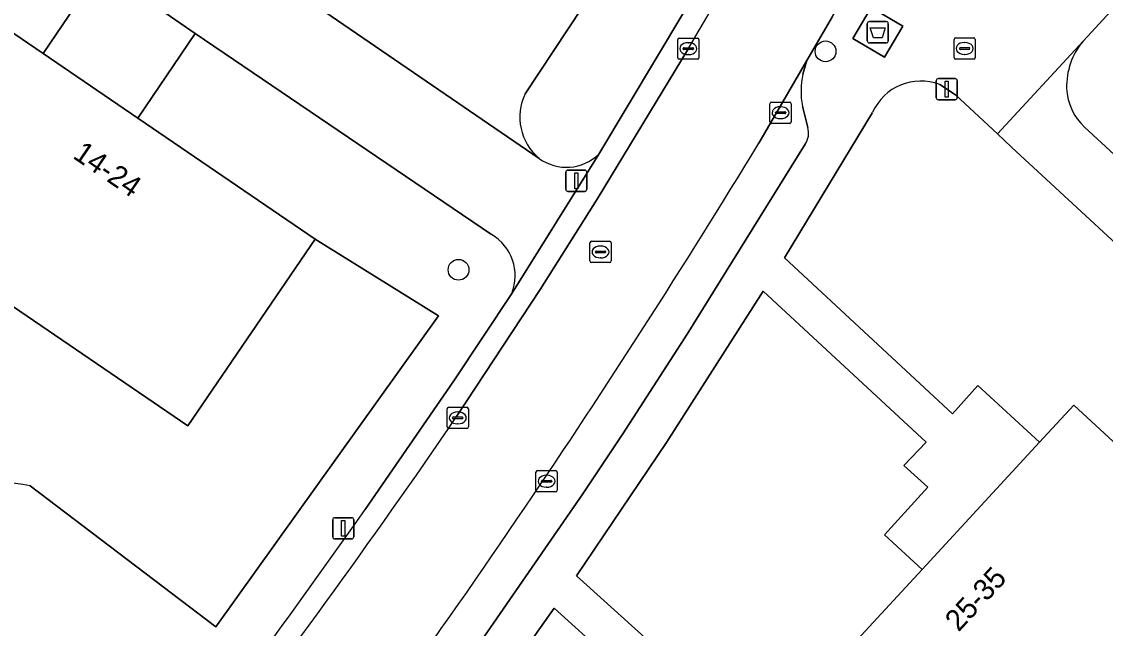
# Model space of a CAD drawing. Extents: x 159039 to 160102, y 381214 to 382524.
# Drawn here: x 159881 to 159932, y 382034.4 to 382062.9 of the extents above; entities that cross this region are included whole.
import ezdxf

# ---------------------------------------------------------------- set-up
doc = ezdxf.new("R2010")
doc.units = 0
for name, color, linetype in [('IMGEO_Afval_apart_plaats', 7, 'Continuous'), ('IMGEO_Boom', 7, 'Continuous'), ('IMGEO_Groenvoorziening', 7, 'Continuous'), ('IMGEO_Kolk', 7, 'Continuous'), ('IMGEO_Lichtmast', 7, 'Continuous'), ('IMGEO_Pand', 7, 'Continuous'), ('IMGEO_Pand_nummerreeks', 7, 'Continuous'), ('IMGEO_Parkeervlak_open', 7, 'Continuous'), ('IMGEO_Rijbaan_lokaal_open', 7, 'Continuous'), ('IMGEO_Rioolput', 7, 'Continuous'), ('IMGEO_Voetpad_gesloten', 7, 'Continuous'), ('IMGEO_Voetpad_open', 7, 'Continuous')]:
    doc.layers.add(name, color=color, linetype=linetype)

msp = doc.modelspace()

# ---------------------------------------------------------------- linework, layer by layer
at = {"layer": 'IMGEO_Afval_apart_plaats'}
for p, q in [((159920.803, 382062.036), (159920.803, 382062.836)), ((159920.803, 382062.836), (159920.803, 382062.036)), ((159920.903, 382062.936), (159921.693, 382062.936)), ((159921.693, 382062.936), (159920.903, 382062.936)), ((159921.793, 382062.836), (159921.793, 382062.036)), ((159921.793, 382062.036), (159921.793, 382062.836)), ((159921.693, 382061.936), (159920.903, 382061.936)), ((159920.903, 382061.936), (159921.693, 382061.936))]:
    msp.add_line(p, q, dxfattribs=at)
msp.add_lwpolyline([(159920.946, 382062.65), (159921.65, 382062.65), (159921.501, 382062.18), (159921.095, 382062.18), (159920.946, 382062.65)], dxfattribs=at)
for centre, start, end in [((159920.903, 382062.836), 90, 180), ((159920.903, 382062.836), 90, 180), ((159921.693, 382062.836), 0, 90), ((159921.693, 382062.836), 360, 90), ((159920.903, 382062.036), 180, 270), ((159920.903, 382062.036), 180, 270), ((159921.693, 382062.036), 270, 0), ((159921.693, 382062.036), 270, 0)]:
    msp.add_arc(centre, 0.1, start, end, dxfattribs=at)
at = {"layer": 'IMGEO_Boom'}
for centre in [(159918.837, 382061.538), (159901.552, 382051.251)]:
    msp.add_circle(centre, 0.489, dxfattribs=at)
at = {"layer": 'IMGEO_Groenvoorziening'}
for points in [[(159957.227, 382090.516), (159948.025, 382080.445), (159950.892, 382077.753), (159957.763, 382085.42), (159965.877, 382078.149), (159955.841, 382066.95), (159954.007, 382064.99), (159941.977, 382052.138), (159934.19, 382059.117), (159941.155, 382066.889), (159938.057, 382069.703), (159930.97, 382062.021)], [(159897.054, 382070.652), (159907.387, 382063.626), (159904.695, 382059.545)], [(159908.164, 382056.702), (159912.209, 382063.456)], [(159903.109, 382052.912), (159889.149, 382062.379), (159886.457, 382058.387), (159894.8, 382052.693), (159900.61, 382049.085), (159890.115, 382034.443), (159881.381, 382041.077)], [(159946.303, 382039.742), (159927.602, 382057.033), (159926.937, 382057.649), (159924.95, 382059.491), (159924.215, 382059.972)], [(159921.055, 382058.666), (159916.908, 382051.807), (159924.822, 382044.468), (159926.002, 382045.804), (159928.92, 382043.137), (159930.524, 382044.874), (159938.294, 382037.701), (159926.358, 382024.773), (159914.419, 382011.841), (159903.486, 382000), (159902.48, 381998.91), (159890.541, 381985.979), (159878.602, 381973.047), (159870.838, 381980.213)], [(159931.038, 382057.966), (159948.451, 382041.904)], [(159881.381, 382041.077), (159890.115, 382034.443), (159900.61, 382049.085), (159894.8, 382052.693), (159888.803, 382043.906), (159873.961, 382054.034)], [(159897.153, 382039.959), (159901.338, 382046.023), (159904.066, 382050.139)]]:
    msp.add_lwpolyline(points, dxfattribs=at)
for points in [[(159880.953, 382068.021), (159878.211, 382064.013), (159879.957, 382062.821), (159881.996, 382061.43), (159884.706, 382065.455)], [(159923.38, 382037.134), (159921.618, 382038.767), (159923.662, 382041.022), (159922.529, 382042.037), (159923.58, 382043.127), (159915.899, 382050.249), (159911.352, 382043.116), (159907.106, 382036.837), (159915.833, 382028.959), (159918.588, 382031.944)], [(159906.651, 382019.011), (159912.356, 382025.193), (159909.382, 382027.822), (159911.638, 382030.256), (159906.058, 382035.32), (159900.586, 382027.598), (159896.738, 382022.493), (159903.855, 382015.982)]]:
    msp.add_lwpolyline(points, close=True, dxfattribs=at)
for centre, radius, start, end in [((159933.468, 382059.899), 3.278, 139.6517, 181.8987), ((159923.322, 382057.657), 2.482, 68.9099, 155.9999), ((159906.975, 382058.441), 2.534, 154.1643, 230.0355), ((159932.822, 382059.902), 2.632, 182.4297, 227.3356), ((159906.636, 382058.266), 2.186, 233.9064, 314.34), ((159901.955, 382050.962), 2.266, 338.6938, 59.3867), ((159879.169, 382029.313), 11.971, 79.3492, 132.4239), ((159879.169, 382029.313), 11.971, 79.3492, 132.4239), ((159615.301, 382237.125), 343.97, 321.41863, 325.02575)]:
    msp.add_arc(centre, radius, start, end, dxfattribs=at)
at = {"layer": 'IMGEO_Kolk'}
for p, q in [((159911.875, 382061.239), (159911.875, 382062.091)), ((159911.95, 382062.165), (159912.802, 382062.165)), ((159912.876, 382062.091), (159912.876, 382061.239)), ((159912.134, 382061.659), (159912.134, 382061.671)), ((159912.572, 382061.622), (159912.174, 382061.622)), ((159912.177, 382061.708), (159912.575, 382061.708)), ((159912.363, 382061.945), (159912.388, 382061.945)), ((159912.618, 382061.671), (159912.618, 382061.659)), ((159912.802, 382061.165), (159911.95, 382061.165)), ((159912.386, 382061.385), (159912.361, 382061.385)), ((159916.218, 382058.222), (159916.218, 382059.074)), ((159916.293, 382059.148), (159917.145, 382059.148)), ((159917.219, 382059.074), (159917.219, 382058.222)), ((159916.477, 382058.642), (159916.477, 382058.654)), ((159916.915, 382058.605), (159916.517, 382058.605)), ((159916.52, 382058.691), (159916.918, 382058.691)), ((159916.706, 382058.928), (159916.731, 382058.928)), ((159916.961, 382058.654), (159916.961, 382058.642)), ((159917.145, 382058.148), (159916.293, 382058.148)), ((159916.729, 382058.368), (159916.704, 382058.368)), ((159901.016, 382043.851), (159901.016, 382044.703)), ((159901.091, 382044.777), (159901.943, 382044.777)), ((159902.017, 382044.703), (159902.017, 382043.851)), ((159901.275, 382044.271), (159901.275, 382044.283)), ((159901.713, 382044.234), (159901.315, 382044.234)), ((159901.318, 382044.32), (159901.716, 382044.32)), ((159901.504, 382044.557), (159901.529, 382044.557)), ((159901.759, 382044.283), (159901.759, 382044.271)), ((159901.943, 382043.777), (159901.091, 382043.777)), ((159901.527, 382043.997), (159901.502, 382043.997)), ((159905.199, 382040.867), (159905.199, 382041.719)), ((159905.274, 382041.793), (159906.126, 382041.793)), ((159906.2, 382041.719), (159906.2, 382040.867)), ((159905.458, 382041.287), (159905.458, 382041.299)), ((159905.896, 382041.25), (159905.498, 382041.25)), ((159905.501, 382041.336), (159905.899, 382041.336)), ((159905.687, 382041.573), (159905.712, 382041.573)), ((159905.942, 382041.299), (159905.942, 382041.287)), ((159906.126, 382040.793), (159905.274, 382040.793)), ((159905.71, 382041.013), (159905.685, 382041.013))]:
    msp.add_line(p, q, dxfattribs=at)
for points in [[(159911.875, 382061.239), (159911.875, 382062.091)], [(159911.95, 382062.165), (159912.802, 382062.165)], [(159912.876, 382062.091), (159912.876, 382061.239)], [(159912.802, 382061.165), (159911.95, 382061.165)], [(159916.218, 382058.222), (159916.218, 382059.074)], [(159916.293, 382059.148), (159917.145, 382059.148)], [(159917.219, 382059.074), (159917.219, 382058.222)], [(159917.145, 382058.148), (159916.293, 382058.148)], [(159901.016, 382043.851), (159901.016, 382044.703)], [(159901.091, 382044.777), (159901.943, 382044.777)], [(159902.017, 382044.703), (159902.017, 382043.851)], [(159901.943, 382043.777), (159901.091, 382043.777)], [(159905.199, 382040.867), (159905.199, 382041.719)], [(159905.274, 382041.793), (159906.126, 382041.793)], [(159906.2, 382041.719), (159906.2, 382040.867)], [(159906.126, 382040.793), (159905.274, 382040.793)]]:
    msp.add_lwpolyline(points, dxfattribs=at)
for centre, radius, start, end in [((159911.952, 382062.089), 0.0765, 91.552, 178.448), ((159911.952, 382062.089), 0.0765, 91.552, 178.448), ((159912.8, 382062.089), 0.0765, 1.552, 88.448), ((159912.8, 382062.089), 0.0765, 1.552, 88.448), ((159912.174, 382061.668), 0.0403, 85.8775, 175.7526), ((159912.171, 382061.658), 0.0366, 178.938, 274.7102), ((159912.575, 382061.665), 0.043, 264.8664, 352.4533), ((159912.579, 382061.67), 0.0386, 1.7309, 96.639), ((159911.952, 382061.241), 0.0765, 181.552, 268.448), ((159911.952, 382061.241), 0.0765, 181.552, 268.448), ((159912.8, 382061.241), 0.0765, 271.552, 358.448), ((159912.8, 382061.241), 0.0765, 271.552, 358.448), ((159916.295, 382059.072), 0.0765, 91.552, 178.448), ((159916.295, 382059.072), 0.0765, 91.552, 178.448), ((159917.143, 382059.072), 0.0765, 1.552, 88.448), ((159917.143, 382059.072), 0.0765, 1.552, 88.448), ((159916.517, 382058.651), 0.0403, 85.8775, 175.7526), ((159916.514, 382058.641), 0.0366, 178.938, 274.7102), ((159916.918, 382058.648), 0.043, 264.8664, 352.4533), ((159916.922, 382058.653), 0.0386, 1.7309, 96.639), ((159916.295, 382058.224), 0.0765, 181.552, 268.448), ((159916.295, 382058.224), 0.0765, 181.552, 268.448), ((159917.143, 382058.224), 0.0765, 271.552, 358.448), ((159917.143, 382058.224), 0.0765, 271.552, 358.448), ((159901.093, 382044.701), 0.0765, 91.552, 178.448), ((159901.093, 382044.701), 0.0765, 91.552, 178.448), ((159901.941, 382044.701), 0.0765, 1.552, 88.448), ((159901.941, 382044.701), 0.0765, 1.552, 88.448), ((159901.315, 382044.28), 0.0403, 85.8775, 175.7526), ((159901.312, 382044.27), 0.0366, 178.938, 274.7102), ((159901.716, 382044.277), 0.043, 264.8664, 352.4533), ((159901.72, 382044.282), 0.0386, 1.7309, 96.639), ((159901.093, 382043.853), 0.0765, 181.552, 268.448), ((159901.093, 382043.853), 0.0765, 181.552, 268.448), ((159901.941, 382043.853), 0.0765, 271.552, 358.448), ((159901.941, 382043.853), 0.0765, 271.552, 358.448), ((159905.276, 382041.717), 0.0765, 91.552, 178.448), ((159905.276, 382041.717), 0.0765, 91.552, 178.448), ((159906.124, 382041.717), 0.0765, 1.552, 88.448), ((159906.124, 382041.717), 0.0765, 1.552, 88.448), ((159905.498, 382041.296), 0.0403, 85.8775, 175.7526), ((159905.495, 382041.286), 0.0366, 178.938, 274.7102), ((159905.899, 382041.293), 0.043, 264.8664, 352.4533), ((159905.903, 382041.298), 0.0386, 1.7309, 96.639), ((159905.276, 382040.869), 0.0765, 181.552, 268.448), ((159905.276, 382040.869), 0.0765, 181.552, 268.448), ((159906.124, 382040.869), 0.0765, 271.552, 358.448), ((159906.124, 382040.869), 0.0765, 271.552, 358.448)]:
    msp.add_arc(centre, radius, start, end, dxfattribs=at)
for centre, major_axis, ratio, start_param, end_param in [((159912.362, 382061.665), (-0.387, 0.002), 0.722429, 4.712389, 7.853982), ((159912.387, 382061.665), (-0.39, 0.002), 0.717154, 1.570796, 4.712389), ((159916.705, 382058.648), (-0.387, 0.002), 0.722429, 4.712389, 7.853982), ((159916.73, 382058.648), (-0.39, 0.002), 0.717154, 1.570796, 4.712389), ((159901.503, 382044.277), (-0.387, 0.002), 0.722429, 4.712389, 7.853982), ((159901.528, 382044.277), (-0.39, 0.002), 0.717154, 1.570796, 4.712389), ((159905.686, 382041.293), (-0.387, 0.002), 0.722429, 4.712389, 7.853982), ((159905.711, 382041.293), (-0.39, 0.002), 0.717154, 1.570796, 4.712389)]:
    msp.add_ellipse(centre, major_axis=major_axis, ratio=ratio, start_param=start_param, end_param=end_param, dxfattribs=at)
at = {"layer": 'IMGEO_Lichtmast'}
for p, q in [((159924.049, 382059.357), (159924.049, 382060.157)), ((159924.049, 382060.157), (159924.049, 382059.357)), ((159924.149, 382060.257), (159924.939, 382060.257)), ((159924.939, 382060.257), (159924.149, 382060.257)), ((159925.039, 382060.157), (159925.039, 382059.357)), ((159925.039, 382059.357), (159925.039, 382060.157)), ((159924.939, 382059.257), (159924.149, 382059.257)), ((159924.149, 382059.257), (159924.939, 382059.257)), ((159906.704, 382055.944), (159907.494, 382055.944)), ((159907.494, 382055.944), (159906.704, 382055.944)), ((159906.604, 382055.044), (159906.604, 382055.844)), ((159906.604, 382055.844), (159906.604, 382055.044)), ((159907.594, 382055.844), (159907.594, 382055.044)), ((159907.594, 382055.044), (159907.594, 382055.844)), ((159907.494, 382054.944), (159906.704, 382054.944)), ((159906.704, 382054.944), (159907.494, 382054.944)), ((159895.627, 382038.678), (159895.627, 382039.478)), ((159895.627, 382039.478), (159895.627, 382038.678)), ((159895.727, 382039.578), (159896.517, 382039.578)), ((159896.517, 382039.578), (159895.727, 382039.578)), ((159896.617, 382039.478), (159896.617, 382038.678)), ((159896.617, 382038.678), (159896.617, 382039.478)), ((159896.517, 382038.578), (159895.727, 382038.578)), ((159895.727, 382038.578), (159896.517, 382038.578))]:
    msp.add_line(p, q, dxfattribs=at)
for points in [[(159924.469, 382060.132), (159924.619, 382060.132), (159924.619, 382059.382), (159924.469, 382059.382), (159924.469, 382060.132)], [(159907.024, 382055.819), (159907.174, 382055.819), (159907.174, 382055.069), (159907.024, 382055.069), (159907.024, 382055.819)], [(159896.047, 382039.453), (159896.197, 382039.453), (159896.197, 382038.703), (159896.047, 382038.703), (159896.047, 382039.453)]]:
    msp.add_lwpolyline(points, dxfattribs=at)
for centre, start, end in [((159924.149, 382060.157), 90, 180), ((159924.149, 382060.157), 90, 180), ((159924.939, 382060.157), 0, 90), ((159924.939, 382060.157), 360, 90), ((159924.149, 382059.357), 180, 270), ((159924.149, 382059.357), 180, 270), ((159924.939, 382059.357), 270, 0), ((159924.939, 382059.357), 270, 0), ((159906.704, 382055.844), 90, 180), ((159906.704, 382055.844), 90, 180), ((159907.494, 382055.844), 0, 90), ((159907.494, 382055.844), 360, 90), ((159906.704, 382055.044), 180, 270), ((159906.704, 382055.044), 180, 270), ((159907.494, 382055.044), 270, 0), ((159907.494, 382055.044), 270, 0), ((159895.727, 382039.478), 90, 180), ((159895.727, 382039.478), 90, 180), ((159896.517, 382039.478), 0, 90), ((159896.517, 382039.478), 360, 90), ((159895.727, 382038.678), 180, 270), ((159895.727, 382038.678), 180, 270), ((159896.517, 382038.678), 270, 0), ((159896.517, 382038.678), 270, 0)]:
    msp.add_arc(centre, 0.1, start, end, dxfattribs=at)
at = {"layer": 'IMGEO_Pand'}
for points in [[(159873.961, 382054.034), (159888.803, 382043.906), (159894.8, 382052.693), (159886.457, 382058.387), (159881.996, 382061.43), (159879.957, 382062.821)], [(159918.588, 382031.944), (159926.358, 382024.773), (159938.294, 382037.701), (159930.524, 382044.874), (159928.92, 382043.137), (159923.38, 382037.134)]]:
    msp.add_lwpolyline(points, close=True, dxfattribs=at)
at = {"layer": 'IMGEO_Parkeervlak_open'}
for points in [[(159904.695, 382059.545), (159907.387, 382063.626), (159897.054, 382070.652), (159894.318, 382066.593)], [(159891.723, 382065.826), (159905.348, 382056.499)], [(159917.763, 382060.461), (159917.961, 382061.111), (159915.696, 382057.214)], [(159917.999, 382057.954), (159917.745, 382058.95)], [(159901.402, 382032.025), (159907.414, 382040.698), (159909.29, 382043.532), (159912.326, 382048.216), (159917.881, 382057.171)]]:
    msp.add_lwpolyline(points, dxfattribs=at)
for centre, radius, start, end in [((159921.796, 382059.657), 4.113, 168.731, 189.904), ((159906.975, 382058.441), 2.534, 154.1643, 230.0355), ((159917.124, 382057.686), 0.916, 325.8114, 17.0483), ((159563.089, 382271.528), 412.628, 325.8806, 328.70879), ((159642.611, 382216.701), 316.041, 321.98869, 326.02284)]:
    msp.add_arc(centre, radius, start, end, dxfattribs=at)
at = {"layer": 'IMGEO_Rijbaan_lokaal_open'}
for points in [[(159915.696, 382057.214), (159917.961, 382061.111), (159919.172, 382063.183), (159922.181, 382068.397)], [(159912.376, 382061.665), (159908.079, 382054.574), (159905.401, 382050.321), (159901.463, 382044.336)]]:
    msp.add_lwpolyline(points, dxfattribs=at)
for centre, radius, start, end in [((159578.539, 382258.955), 387.777, 329.41797, 332.74886), ((159563.089, 382271.528), 412.628, 325.8806, 328.70879), ((159594.884, 382253.771), 371.287, 322.362, 325.66167), ((159642.611, 382216.701), 316.041, 321.98869, 326.02284)]:
    msp.add_arc(centre, radius, start, end, dxfattribs=at)
at = {"layer": 'IMGEO_Rioolput'}
for p, q in [((159924.889, 382061.248), (159924.889, 382062.1)), ((159924.964, 382062.174), (159925.816, 382062.174)), ((159925.89, 382062.1), (159925.89, 382061.248)), ((159925.148, 382061.668), (159925.148, 382061.68)), ((159925.586, 382061.631), (159925.188, 382061.631)), ((159925.191, 382061.717), (159925.589, 382061.717)), ((159925.377, 382061.954), (159925.402, 382061.954)), ((159925.632, 382061.68), (159925.632, 382061.668)), ((159925.816, 382061.174), (159924.964, 382061.174)), ((159925.4, 382061.394), (159925.375, 382061.394)), ((159907.739, 382051.666), (159907.739, 382052.518)), ((159907.814, 382052.592), (159908.666, 382052.592)), ((159908.227, 382052.372), (159908.252, 382052.372)), ((159908.74, 382052.518), (159908.74, 382051.666)), ((159907.998, 382052.086), (159907.998, 382052.098)), ((159908.436, 382052.049), (159908.038, 382052.049)), ((159908.041, 382052.135), (159908.439, 382052.135)), ((159908.482, 382052.098), (159908.482, 382052.086)), ((159908.666, 382051.592), (159907.814, 382051.592)), ((159908.25, 382051.812), (159908.225, 382051.812))]:
    msp.add_line(p, q, dxfattribs=at)
for points in [[(159924.889, 382061.248), (159924.889, 382062.1)], [(159924.964, 382062.174), (159925.816, 382062.174)], [(159925.89, 382062.1), (159925.89, 382061.248)], [(159925.816, 382061.174), (159924.964, 382061.174)], [(159907.739, 382051.666), (159907.739, 382052.518)], [(159907.814, 382052.592), (159908.666, 382052.592)], [(159908.74, 382052.518), (159908.74, 382051.666)], [(159908.666, 382051.592), (159907.814, 382051.592)]]:
    msp.add_lwpolyline(points, dxfattribs=at)
for centre, radius, start, end in [((159924.966, 382062.098), 0.0765, 91.552, 178.448), ((159924.966, 382062.098), 0.0765, 91.552, 178.448), ((159925.814, 382062.098), 0.0765, 1.552, 88.448), ((159925.814, 382062.098), 0.0765, 1.552, 88.448), ((159925.188, 382061.677), 0.0403, 85.8775, 175.7526), ((159925.185, 382061.667), 0.0366, 178.938, 274.7102), ((159925.589, 382061.674), 0.043, 264.8664, 352.4533), ((159925.593, 382061.679), 0.0386, 1.7309, 96.639), ((159924.966, 382061.25), 0.0765, 181.552, 268.448), ((159924.966, 382061.25), 0.0765, 181.552, 268.448), ((159925.814, 382061.25), 0.0765, 271.552, 358.448), ((159925.814, 382061.25), 0.0765, 271.552, 358.448), ((159907.816, 382052.516), 0.0765, 91.552, 178.448), ((159907.816, 382052.516), 0.0765, 91.552, 178.448), ((159908.664, 382052.516), 0.0765, 1.552, 88.448), ((159908.664, 382052.516), 0.0765, 1.552, 88.448), ((159908.038, 382052.095), 0.0403, 85.8775, 175.7526), ((159908.035, 382052.085), 0.0366, 178.938, 274.7102), ((159908.439, 382052.092), 0.043, 264.8664, 352.4533), ((159908.443, 382052.097), 0.0386, 1.7309, 96.639), ((159907.816, 382051.668), 0.0765, 181.552, 268.448), ((159907.816, 382051.668), 0.0765, 181.552, 268.448), ((159908.664, 382051.668), 0.0765, 271.552, 358.448), ((159908.664, 382051.668), 0.0765, 271.552, 358.448)]:
    msp.add_arc(centre, radius, start, end, dxfattribs=at)
for centre, major_axis, ratio, start_param, end_param in [((159925.376, 382061.674), (-0.387, 0.002), 0.722429, 4.712389, 7.853982), ((159925.401, 382061.674), (-0.39, 0.002), 0.717154, 1.570796, 4.712389), ((159908.226, 382052.092), (-0.387, 0.002), 0.722429, 4.712389, 7.853982), ((159908.251, 382052.092), (-0.39, 0.002), 0.717154, 1.570796, 4.712389)]:
    msp.add_ellipse(centre, major_axis=major_axis, ratio=ratio, start_param=start_param, end_param=end_param, dxfattribs=at)
at = {"layer": 'IMGEO_Voetpad_gesloten'}
msp.add_lwpolyline([(159922.473, 382062.728), (159920.99, 382063.606), (159920.124, 382062.143), (159921.607, 382061.265)], close=True, dxfattribs=at)
at = {"layer": 'IMGEO_Voetpad_open'}
for points in [[(159924.215, 382059.972), (159924.95, 382059.491), (159926.937, 382057.649), (159930.97, 382062.021), (159938.057, 382069.703), (159941.155, 382066.889), (159944.58, 382070.71), (159941.531, 382073.441), (159944.546, 382076.682), (159947.5, 382073.968), (159950.892, 382077.753), (159948.025, 382080.445), (159957.227, 382090.516)], [(159866.144, 382078.137), (159876.651, 382070.917), (159880.953, 382068.021), (159884.706, 382065.455), (159889.149, 382062.379), (159903.109, 382052.912)], [(159905.348, 382056.499), (159891.723, 382065.826), (159882.76, 382071.822)], [(159912.209, 382063.456), (159908.164, 382056.702), (159904.066, 382050.139), (159901.338, 382046.023), (159897.153, 382039.959)], [(159919.172, 382063.183), (159917.961, 382061.111), (159917.763, 382060.461)], [(159901.463, 382044.336), (159905.401, 382050.321), (159908.079, 382054.574), (159912.376, 382061.665)], [(159930.97, 382062.021), (159926.937, 382057.649), (159927.602, 382057.033), (159946.303, 382039.742)], [(159915.899, 382050.249), (159923.58, 382043.127), (159922.529, 382042.037), (159923.662, 382041.022), (159921.618, 382038.767), (159923.38, 382037.134), (159928.92, 382043.137), (159926.002, 382045.804), (159924.822, 382044.468), (159916.908, 382051.807), (159921.055, 382058.666)], [(159917.745, 382058.95), (159917.999, 382057.954)], [(159948.451, 382041.904), (159931.038, 382057.966)], [(159917.881, 382057.171), (159912.326, 382048.216), (159909.29, 382043.532), (159907.414, 382040.698), (159901.402, 382032.025)], [(159904.066, 382050.139), (159908.164, 382056.702)], [(159895.607, 382021.023), (159899.662, 382017.322), (159897.403, 382014.896), (159900.337, 382012.171), (159903.855, 382015.982), (159896.738, 382022.493), (159900.586, 382027.598), (159906.058, 382035.32), (159911.638, 382030.256), (159909.382, 382027.822), (159912.356, 382025.193), (159915.833, 382028.959), (159907.106, 382036.837), (159911.352, 382043.116), (159915.899, 382050.249)]]:
    msp.add_lwpolyline(points, dxfattribs=at)
for points in [[(159884.706, 382065.455), (159881.996, 382061.43), (159886.457, 382058.387), (159889.149, 382062.379)], [(159920.124, 382062.143), (159920.99, 382063.606), (159922.473, 382062.728), (159921.607, 382061.265)]]:
    msp.add_lwpolyline(points, close=True, dxfattribs=at)
for centre, radius, start, end in [((159578.539, 382258.955), 387.777, 329.41797, 332.74886), ((159933.468, 382059.899), 3.278, 139.6517, 181.8987), ((159921.796, 382059.657), 4.113, 168.731, 189.904), ((159923.322, 382057.657), 2.482, 68.9099, 155.9999), ((159932.822, 382059.902), 2.632, 182.4297, 227.3356), ((159917.124, 382057.686), 0.916, 325.8114, 17.0483), ((159906.636, 382058.266), 2.186, 233.9064, 314.34), ((159901.955, 382050.962), 2.266, 338.6938, 59.3867), ((159594.884, 382253.771), 371.287, 322.362, 325.66167), ((159615.301, 382237.125), 343.97, 321.41863, 325.02575)]:
    msp.add_arc(centre, radius, start, end, dxfattribs=at)

# ---------------------------------------------------------------- texts
at = {"layer": 'IMGEO_Pand_nummerreeks'}
for s, rotation, p in [('14-24', 325.6914, (159883.337, 382056.544)), ('25-35', 47.29, (159925.104, 382034.167))]:
    msp.add_text(s, height=1, rotation=rotation, dxfattribs=at).set_placement(p)

doc.saveas('drawing.dxf')
